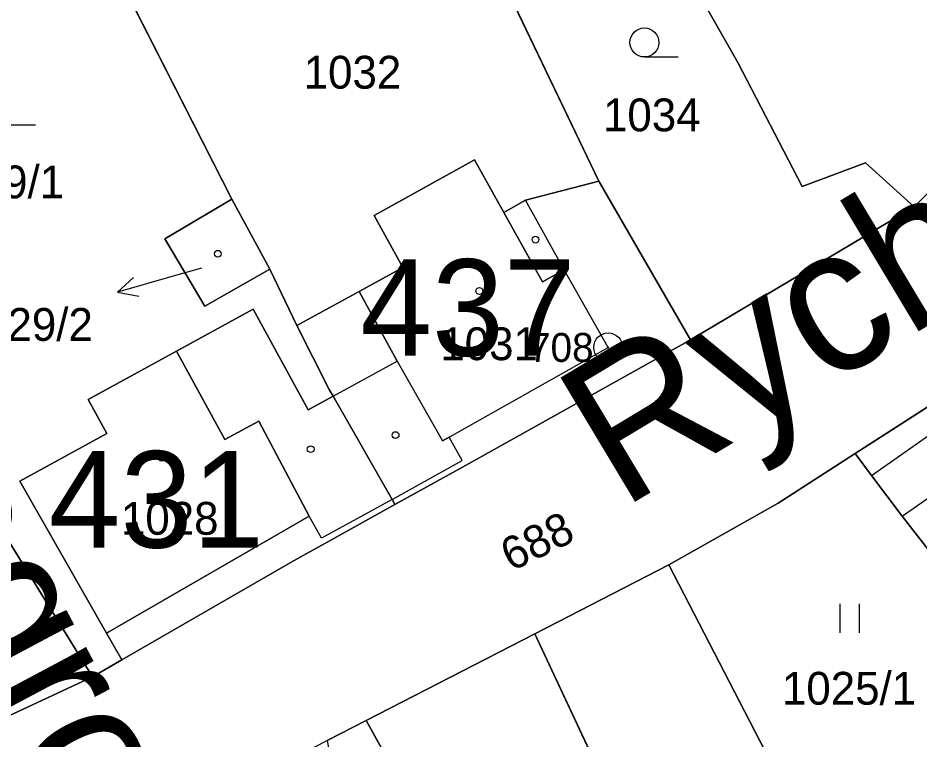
# Model space of a CAD drawing. Extents: x -689422 to -685210, y -987725 to -982160.
# Drawn here: x -686901.66 to -686854.93, y -985790.31 to -985752.93 of the extents above; entities that cross this region are included whole.
import ezdxf

# ---------------------------------------------------------------- set-up
doc = ezdxf.new("R2010")
doc.units = 0
for name, color, linetype in [('KN_Budovy', 7, 'Continuous'), ('KN_Budovy_cisla_domovni', 7, 'Continuous'), ('KN_Hranice_parcel', 7, 'Continuous'), ('KN_Hranice_parcel_vnitrni_kresba', 7, 'Continuous'), ('KN_Parcelni cisla', 7, 'Continuous'), ('KN_Parcelni cisla_sipky', 7, 'Continuous'), ('KN_Polygon parcely', 7, 'Continuous'), ('KN_Popisy_pomistni nazvy nazvy ulic', 7, 'Continuous'), ('KN_POZEMKY_OSTATNI PLOCHA', 7, 'Continuous'), ('KN_POZEMKY_TTP', 7, 'Continuous'), ('KN_POZEMKY_ZAHRADA', 7, 'Continuous'), ('KN_POZEMKY_ZASTAVENA PLOCHA', 7, 'Continuous'), ('KN_VYUZITI_13_zastavena plocha_zboreniste', 7, 'Continuous'), ('KN_VYUZITI_17_ostatni plocha_ostatni komunikace', 7, 'Continuous'), ('KN_Značky bodu BP', 7, 'Continuous'), ('KN_Značky budov', 7, 'Continuous'), ('KN_Značky kultur', 7, 'Continuous')]:
    doc.layers.add(name, color=color, linetype=linetype)

msp = doc.modelspace()

# ---------------------------------------------------------------- linework, layer by layer
at = {"layer": 'KN_Budovy'}
for points in [[(-686878.01, -985760.27), (-686883.2, -985763.16), (-686881.72, -985765.86), (-686883.99, -985767.1), (-686882.02, -985770.7), (-686879.67, -985774.83), (-686879.32, -985774.63), (-686871.08, -985769.99), (-686873.36, -985765.97), (-686874.49, -985766.6), (-686876.49, -985763)], [(-686890.58, -985762.31), (-686894.05, -985764.36), (-686891.99, -985767.85), (-686888.61, -985765.93)], [(-686886.58, -985778.73), (-686889.19, -985773.8), (-686890.95, -985774.76), (-686893.45, -985770.18), (-686898.02, -985772.69), (-686897.06, -985774.44), (-686901.57, -985776.91), (-686897.07, -985784.79)]]:
    msp.add_lwpolyline(points, close=True, dxfattribs=at)
at = {"layer": 'KN_Hranice_parcel'}
for p, q in [((-686881.34, -985741.02), (-686871.56, -985761.38)), ((-686897.75, -985748.22), (-686890.58, -985762.31)), ((-686871.56, -985761.38), (-686866.82, -985769.59)), ((-686890.58, -985762.31), (-686888.61, -985765.93)), ((-686866.82, -985769.59), (-686855.23, -985762.71)), ((-686888.61, -985765.93), (-686887.21, -985768.86)), ((-686858.28, -985775.48), (-686850.23, -985770.31)), ((-686874.89, -985784.82), (-686867.94, -985781.25)), ((-686855.41, -985805.44), (-686867.94, -985781.25)), ((-686874.89, -985784.82), (-686883.63, -985789.3)), ((-686862.17, -985811.93), (-686874.89, -985784.82)), ((-686896.28, -985786.17), (-686897.8, -985787.04)), ((-686904.78, -985790.29), (-686897.8, -985787.04)), ((-686883.63, -985789.3), (-686885.65, -985790.34))]:
    msp.add_line(p, q, dxfattribs=at)
for points in [[(-686841.58, -985746.66), (-686845.58, -985752.11), (-686850.53, -985757.99), (-686855.23, -985762.71)], [(-686855.23, -985762.71), (-686857.74, -985760.44), (-686861.03, -985761.66), (-686864.37, -985755.23), (-686866.42, -985751.61)], [(-686897.8, -985787.04), (-686903.33, -985778.12), (-686914.13, -985755.19)], [(-686871.56, -985761.38), (-686875.36, -985762.37), (-686876.49, -985763), (-686878.01, -985760.27), (-686883.2, -985763.16), (-686881.72, -985765.86), (-686883.99, -985767.1), (-686887.21, -985768.86)], [(-686888.61, -985765.93), (-686891.99, -985767.85), (-686894.05, -985764.36), (-686890.58, -985762.31)], [(-686885.34, -985772.51), (-686886.63, -985773.22), (-686889.48, -985768.01), (-686893.45, -985770.18), (-686898.02, -985772.69), (-686897.06, -985774.44), (-686901.57, -985776.91), (-686897.07, -985784.79), (-686896.28, -985786.17)], [(-686887.21, -985768.86), (-686885.53, -985772.2), (-686885.34, -985772.51)], [(-686866.82, -985769.59), (-686878.48, -985776.1), (-686882.14, -985778.13)], [(-686882.14, -985778.13), (-686882.28, -985777.86), (-686885.34, -985772.51)], [(-686867.94, -985781.25), (-686862.28, -985778.05), (-686858.28, -985775.48)], [(-686858.28, -985775.48), (-686857.43, -985776.62), (-686855.85, -985778.73), (-686854.62, -985780.3), (-686846.85, -985790.97)], [(-686882.14, -985778.13), (-686885.77, -985780.15), (-686887.36, -985781.03), (-686896.28, -985786.17)], [(-686883.63, -985789.3), (-686874.29, -985806.06), (-686880.87, -985808.52)]]:
    msp.add_lwpolyline(points, dxfattribs=at)
at = {"layer": 'KN_Hranice_parcel_vnitrni_kresba'}
for p, q in [((-686873.36, -985765.97), (-686875.36, -985762.37)), ((-686876.49, -985763), (-686874.49, -985766.6)), ((-686874.49, -985766.6), (-686873.36, -985765.97)), ((-686871.08, -985769.99), (-686873.36, -985765.97)), ((-686882.02, -985770.7), (-686883.99, -985767.1)), ((-686893.45, -985770.18), (-686890.95, -985774.76)), ((-686879.32, -985774.63), (-686871.08, -985769.99)), ((-686885.34, -985772.51), (-686882.02, -985770.7)), ((-686882.02, -985770.7), (-686879.67, -985774.83)), ((-686857.43, -985776.62), (-686849.64, -985771.15)), ((-686855.85, -985778.73), (-686848.13, -985773.3)), ((-686890.95, -985774.76), (-686889.19, -985773.8)), ((-686889.19, -985773.8), (-686886.58, -985778.73)), ((-686879.32, -985774.63), (-686879.67, -985774.83)), ((-686878.64, -985775.85), (-686879.32, -985774.63)), ((-686882.28, -985777.86), (-686878.64, -985775.85)), ((-686882.28, -985777.86), (-686885.93, -985779.86)), ((-686886.58, -985778.73), (-686897.07, -985784.79)), ((-686885.93, -985779.86), (-686886.58, -985778.73))]:
    msp.add_line(p, q, dxfattribs=at)
at = {"layer": 'KN_Parcelni cisla_sipky'}
for p, q in [((-686892.15, -985765.88), (-686893.62, -985766.3)), ((-686893.62, -985766.3), (-686896.505, -985767.127)), ((-686896.505, -985767.127), (-686895.68, -985766.37)), ((-686896.505, -985767.127), (-686895.404, -985767.332))]:
    msp.add_line(p, q, dxfattribs=at)
at = {"layer": 'KN_Polygon parcely'}
for points in [[(-686925.88, -985751.93), (-686921.36, -985759.61), (-686920.17, -985761.6), (-686918.99, -985764.72), (-686914.47, -985771.38), (-686910.71, -985777.29), (-686908.63, -985780.55), (-686905.86, -985785.5), (-686906.14, -985789.27), (-686908.25, -985792.05), (-686904.78, -985790.29), (-686897.8, -985787.04), (-686903.33, -985778.12), (-686914.13, -985755.19), (-686918.96, -985756.78), (-686924.33, -985748.4), (-686925.89, -985741.69), (-686932.09, -985726.79), (-686935.11, -985715.66), (-686935.44, -985713.09), (-686938.97, -985717.96), (-686934.78, -985729.86), (-686929.23, -985744.05), (-686928.02, -985747.13)], [(-686841.58, -985746.66), (-686864.45, -985737.36), (-686871, -985739.94), (-686867.56, -985748.72), (-686866.42, -985751.61), (-686864.37, -985755.23), (-686861.03, -985761.66), (-686857.74, -985760.44), (-686855.23, -985762.71), (-686850.53, -985757.99), (-686845.58, -985752.11)], [(-686857.74, -985760.44), (-686861.03, -985761.66), (-686864.37, -985755.23), (-686866.42, -985751.61), (-686867.56, -985748.72), (-686873.97, -985745.22), (-686877.52, -985738.38), (-686881.34, -985741.02), (-686871.56, -985761.38), (-686866.82, -985769.59), (-686855.23, -985762.71)], [(-686888.61, -985765.93), (-686887.21, -985768.86), (-686883.99, -985767.1), (-686881.72, -985765.86), (-686883.2, -985763.16), (-686878.01, -985760.27), (-686876.49, -985763), (-686875.36, -985762.37), (-686871.56, -985761.38), (-686881.34, -985741.02), (-686897.75, -985748.22), (-686890.58, -985762.31)], [(-686888.61, -985765.93), (-686891.99, -985767.85), (-686894.05, -985764.36), (-686890.58, -985762.31), (-686897.75, -985748.22), (-686903.26, -985750.56), (-686914.13, -985755.19), (-686903.33, -985778.12), (-686897.8, -985787.04), (-686896.28, -985786.17), (-686897.07, -985784.79), (-686901.57, -985776.91), (-686897.06, -985774.44), (-686898.02, -985772.69), (-686893.45, -985770.18), (-686889.48, -985768.01), (-686886.63, -985773.22), (-686885.34, -985772.51), (-686885.53, -985772.2), (-686887.21, -985768.86)], [(-686887.21, -985768.86), (-686885.53, -985772.2), (-686885.34, -985772.51), (-686882.28, -985777.86), (-686882.14, -985778.13), (-686878.48, -985776.1), (-686866.82, -985769.59), (-686871.56, -985761.38), (-686875.36, -985762.37), (-686876.49, -985763), (-686878.01, -985760.27), (-686883.2, -985763.16), (-686881.72, -985765.86), (-686883.99, -985767.1)], [(-686888.61, -985765.93), (-686890.58, -985762.31), (-686894.05, -985764.36), (-686891.99, -985767.85)], [(-686882.28, -985777.86), (-686885.34, -985772.51), (-686886.63, -985773.22), (-686889.48, -985768.01), (-686893.45, -985770.18), (-686898.02, -985772.69), (-686897.06, -985774.44), (-686901.57, -985776.91), (-686897.07, -985784.79), (-686896.28, -985786.17), (-686887.36, -985781.03), (-686885.77, -985780.15), (-686882.14, -985778.13)], [(-686843.84, -985779.41), (-686848.13, -985773.3), (-686849.64, -985771.15), (-686850.23, -985770.31), (-686858.28, -985775.48), (-686857.43, -985776.62), (-686855.85, -985778.73), (-686854.62, -985780.3), (-686846.85, -985790.97), (-686840.79, -985786.5), (-686837.19, -985783.85), (-686839.79, -985780.32), (-686841.7, -985777.74)], [(-686853.66, -985796.92), (-686848.29, -985793.68), (-686846.85, -985790.97), (-686854.62, -985780.3), (-686855.85, -985778.73), (-686857.43, -985776.62), (-686858.28, -985775.48), (-686862.28, -985778.05), (-686867.94, -985781.25), (-686855.41, -985805.44), (-686850.44, -985802.3), (-686845.35, -985798.62), (-686846.11, -985797.37), (-686851.48, -985800.56)], [(-686855.41, -985805.44), (-686867.94, -985781.25), (-686874.89, -985784.82), (-686862.17, -985811.93)], [(-686883.63, -985789.3), (-686874.29, -985806.06), (-686880.87, -985808.52), (-686895.01, -985813.81), (-686889.69, -985825.31), (-686886.85, -985831.81), (-686861.37, -985829.36), (-686862.17, -985811.93), (-686874.89, -985784.82)], [(-686883.63, -985789.3), (-686885.65, -985790.34), (-686885, -985793.87), (-686884.14, -985796.91), (-686883.5, -985799.17), (-686888.58, -985800.8), (-686886.4, -985807.46), (-686881.57, -985806.02), (-686880.87, -985808.52), (-686874.29, -985806.06)]]:
    msp.add_lwpolyline(points, close=True, dxfattribs=at)
for points in [[(-686902.66, -985799.07), (-686885.65, -985790.34), (-686883.63, -985789.3), (-686874.89, -985784.82), (-686867.94, -985781.25), (-686862.28, -985778.05), (-686858.28, -985775.48), (-686850.23, -985770.31), (-686844.88, -985766.87), (-686842.36, -985765.12), (-686836.17, -985759.48), (-686833.84, -985755.6), (-686829.89, -985748.46)], [(-686845.58, -985752.11), (-686850.53, -985757.99), (-686855.23, -985762.71), (-686866.82, -985769.59), (-686878.48, -985776.1), (-686882.14, -985778.13), (-686885.77, -985780.15), (-686887.36, -985781.03), (-686896.28, -985786.17), (-686897.8, -985787.04), (-686904.78, -985790.29)]]:
    msp.add_lwpolyline(points, dxfattribs=at)
at = {"layer": 'KN_POZEMKY_OSTATNI PLOCHA'}
for p, q in [((-686855.23, -985762.71), (-686850.53, -985757.99)), ((-686866.82, -985769.59), (-686855.23, -985762.71)), ((-686878.48, -985776.1), (-686866.82, -985769.59)), ((-686850.23, -985770.31), (-686858.28, -985775.48)), ((-686858.28, -985775.48), (-686862.28, -985778.05)), ((-686882.14, -985778.13), (-686878.48, -985776.1)), ((-686903.33, -985778.12), (-686897.8, -985787.04)), ((-686885.77, -985780.15), (-686882.14, -985778.13)), ((-686862.28, -985778.05), (-686867.94, -985781.25)), ((-686887.36, -985781.03), (-686885.77, -985780.15)), ((-686896.28, -985786.17), (-686887.36, -985781.03)), ((-686867.94, -985781.25), (-686874.89, -985784.82)), ((-686874.89, -985784.82), (-686883.63, -985789.3)), ((-686897.8, -985787.04), (-686896.28, -985786.17)), ((-686897.8, -985787.04), (-686904.78, -985790.29)), ((-686904.78, -985790.29), (-686897.8, -985787.04)), ((-686883.63, -985789.3), (-686885.65, -985790.34))]:
    msp.add_line(p, q, dxfattribs=at)
at = {"layer": 'KN_POZEMKY_TTP'}
for p, q in [((-686862.28, -985778.05), (-686858.28, -985775.48)), ((-686858.28, -985775.48), (-686857.43, -985776.62)), ((-686857.43, -985776.62), (-686855.85, -985778.73)), ((-686867.94, -985781.25), (-686862.28, -985778.05)), ((-686855.85, -985778.73), (-686854.62, -985780.3)), ((-686855.41, -985805.44), (-686867.94, -985781.25)), ((-686883.63, -985789.3), (-686874.89, -985784.82)), ((-686874.89, -985784.82), (-686862.17, -985811.93)), ((-686874.29, -985806.06), (-686883.63, -985789.3))]:
    msp.add_line(p, q, dxfattribs=at)
at = {"layer": 'KN_POZEMKY_ZAHRADA'}
for p, q in [((-686881.34, -985741.02), (-686871.56, -985761.38)), ((-686871.56, -985761.38), (-686881.34, -985741.02)), ((-686890.58, -985762.31), (-686897.75, -985748.22)), ((-686897.75, -985748.22), (-686890.58, -985762.31)), ((-686866.42, -985751.61), (-686864.37, -985755.23)), ((-686864.37, -985755.23), (-686861.03, -985761.66)), ((-686878.01, -985760.27), (-686883.2, -985763.16)), ((-686876.49, -985763), (-686878.01, -985760.27)), ((-686861.03, -985761.66), (-686857.74, -985760.44)), ((-686857.74, -985760.44), (-686855.23, -985762.71)), ((-686871.56, -985761.38), (-686875.36, -985762.37)), ((-686866.82, -985769.59), (-686871.56, -985761.38)), ((-686890.58, -985762.31), (-686894.05, -985764.36)), ((-686888.61, -985765.93), (-686890.58, -985762.31)), ((-686875.36, -985762.37), (-686876.49, -985763)), ((-686855.23, -985762.71), (-686866.82, -985769.59)), ((-686883.2, -985763.16), (-686881.72, -985765.86)), ((-686894.05, -985764.36), (-686891.99, -985767.85)), ((-686891.99, -985767.85), (-686888.61, -985765.93)), ((-686887.21, -985768.86), (-686888.61, -985765.93)), ((-686888.61, -985765.93), (-686887.21, -985768.86)), ((-686881.72, -985765.86), (-686883.99, -985767.1)), ((-686883.99, -985767.1), (-686887.21, -985768.86)), ((-686889.48, -985768.01), (-686893.45, -985770.18)), ((-686886.63, -985773.22), (-686889.48, -985768.01)), ((-686887.21, -985768.86), (-686885.53, -985772.2)), ((-686893.45, -985770.18), (-686898.02, -985772.69)), ((-686885.53, -985772.2), (-686885.34, -985772.51)), ((-686898.02, -985772.69), (-686897.06, -985774.44)), ((-686885.34, -985772.51), (-686886.63, -985773.22)), ((-686897.06, -985774.44), (-686901.57, -985776.91)), ((-686901.57, -985776.91), (-686897.07, -985784.79)), ((-686897.8, -985787.04), (-686903.33, -985778.12)), ((-686897.07, -985784.79), (-686896.28, -985786.17)), ((-686896.28, -985786.17), (-686897.8, -985787.04))]:
    msp.add_line(p, q, dxfattribs=at)
at = {"layer": 'KN_POZEMKY_ZASTAVENA PLOCHA'}
for p, q in [((-686864.37, -985755.23), (-686866.42, -985751.61)), ((-686861.03, -985761.66), (-686864.37, -985755.23)), ((-686850.53, -985757.99), (-686855.23, -985762.71)), ((-686883.2, -985763.16), (-686878.01, -985760.27)), ((-686878.01, -985760.27), (-686876.49, -985763)), ((-686857.74, -985760.44), (-686861.03, -985761.66)), ((-686855.23, -985762.71), (-686857.74, -985760.44)), ((-686875.36, -985762.37), (-686871.56, -985761.38)), ((-686871.56, -985761.38), (-686866.82, -985769.59)), ((-686894.05, -985764.36), (-686890.58, -985762.31)), ((-686890.58, -985762.31), (-686888.61, -985765.93)), ((-686876.49, -985763), (-686875.36, -985762.37)), ((-686881.72, -985765.86), (-686883.2, -985763.16)), ((-686891.99, -985767.85), (-686894.05, -985764.36)), ((-686888.61, -985765.93), (-686891.99, -985767.85)), ((-686883.99, -985767.1), (-686881.72, -985765.86)), ((-686887.21, -985768.86), (-686883.99, -985767.1)), ((-686893.45, -985770.18), (-686889.48, -985768.01)), ((-686889.48, -985768.01), (-686886.63, -985773.22)), ((-686885.53, -985772.2), (-686887.21, -985768.86)), ((-686866.82, -985769.59), (-686878.48, -985776.1)), ((-686898.02, -985772.69), (-686893.45, -985770.18)), ((-686858.28, -985775.48), (-686850.23, -985770.31)), ((-686885.34, -985772.51), (-686885.53, -985772.2)), ((-686897.06, -985774.44), (-686898.02, -985772.69)), ((-686886.63, -985773.22), (-686885.34, -985772.51)), ((-686882.28, -985777.86), (-686885.34, -985772.51)), ((-686885.34, -985772.51), (-686882.28, -985777.86)), ((-686901.57, -985776.91), (-686897.06, -985774.44)), ((-686857.43, -985776.62), (-686858.28, -985775.48)), ((-686878.48, -985776.1), (-686882.14, -985778.13)), ((-686897.07, -985784.79), (-686901.57, -985776.91)), ((-686855.85, -985778.73), (-686857.43, -985776.62)), ((-686882.14, -985778.13), (-686885.77, -985780.15)), ((-686882.14, -985778.13), (-686882.28, -985777.86)), ((-686882.28, -985777.86), (-686882.14, -985778.13)), ((-686854.62, -985780.3), (-686855.85, -985778.73)), ((-686885.77, -985780.15), (-686887.36, -985781.03)), ((-686887.36, -985781.03), (-686896.28, -985786.17)), ((-686874.89, -985784.82), (-686867.94, -985781.25)), ((-686867.94, -985781.25), (-686855.41, -985805.44)), ((-686896.28, -985786.17), (-686897.07, -985784.79)), ((-686862.17, -985811.93), (-686874.89, -985784.82)), ((-686885.65, -985790.34), (-686883.63, -985789.3)), ((-686883.63, -985789.3), (-686874.29, -985806.06))]:
    msp.add_line(p, q, dxfattribs=at)
at = {"layer": 'KN_VYUZITI_13_zastavena plocha_zboreniste'}
for p, q in [((-686874.89, -985784.82), (-686867.94, -985781.25)), ((-686867.94, -985781.25), (-686855.41, -985805.44)), ((-686862.17, -985811.93), (-686874.89, -985784.82))]:
    msp.add_line(p, q, dxfattribs=at)
at = {"layer": 'KN_VYUZITI_17_ostatni plocha_ostatni komunikace'}
for p, q in [((-686855.23, -985762.71), (-686850.53, -985757.99)), ((-686866.82, -985769.59), (-686855.23, -985762.71)), ((-686878.48, -985776.1), (-686866.82, -985769.59)), ((-686850.23, -985770.31), (-686858.28, -985775.48)), ((-686858.28, -985775.48), (-686862.28, -985778.05)), ((-686882.14, -985778.13), (-686878.48, -985776.1)), ((-686903.33, -985778.12), (-686897.8, -985787.04)), ((-686885.77, -985780.15), (-686882.14, -985778.13)), ((-686862.28, -985778.05), (-686867.94, -985781.25)), ((-686887.36, -985781.03), (-686885.77, -985780.15)), ((-686896.28, -985786.17), (-686887.36, -985781.03)), ((-686867.94, -985781.25), (-686874.89, -985784.82)), ((-686874.89, -985784.82), (-686883.63, -985789.3)), ((-686897.8, -985787.04), (-686896.28, -985786.17)), ((-686897.8, -985787.04), (-686904.78, -985790.29)), ((-686904.78, -985790.29), (-686897.8, -985787.04)), ((-686883.63, -985789.3), (-686885.65, -985790.34))]:
    msp.add_line(p, q, dxfattribs=at)
at = {"layer": 'KN_Značky bodu BP'}
for radius in [0.75, 0.03]:
    msp.add_circle((-686871.08, -985769.99), radius, dxfattribs=at)
at = {"layer": 'KN_Značky budov'}
for centre in [(-686874.847, -985764.409), (-686891.307, -985765.139), (-686877.757, -985767.069), (-686882.097, -985774.529), (-686886.497, -985775.259), (-686894.227, -985775.699)]:
    msp.add_circle(centre, 0.175, dxfattribs=at)
at = {"layer": 'KN_Značky kultur'}
for p, q in [((-686869.203, -985754.95), (-686867.453, -985754.95)), ((-686902.503, -985758.47), (-686900.753, -985758.47)), ((-686859.061, -985784.76), (-686859.061, -985783.26)), ((-686858.06, -985784.76), (-686858.06, -985783.26))]:
    msp.add_line(p, q, dxfattribs=at)
msp.add_circle((-686869.203, -985754.2), 0.75, dxfattribs=at)

# ---------------------------------------------------------------- texts
at = {"layer": 'KN_Budovy_cisla_domovni'}
for s, p in [('437', (-686883.929, -985770.424)), ('431', (-686900.065, -985780.359))]:
    msp.add_text(s, height=5, dxfattribs=at).set_placement(p)
at = {"layer": 'KN_Parcelni cisla'}
for s, p in [('1032', (-686886.86, -985756.59)), ('1034', (-686871.35, -985758.8)), ('1029/1', (-686906.227, -985762.27)), ('1029/2', (-686904.737, -985769.65)), ('1031', (-686879.78, -985770.65)), ('1028', (-686896.33, -985779.69)), ('1025/1', (-686862.077, -985788.49))]:
    msp.add_text(s, height=1.7, dxfattribs=at).set_placement(p)
msp.add_text('688', height=1.7, rotation=26, dxfattribs=at).set_placement((-686876.107, -985781.613))
at = {"layer": 'KN_Popisy_pomistni nazvy nazvy ulic'}
for s, rotation, p in [('Rychnovská', 31, (-686870.392, -985778.408)), ('Riegrova', 298, (-686913.22, -985769.399))]:
    msp.add_text(s, height=7.5, rotation=rotation, dxfattribs=at).set_placement(p)
at = {"layer": 'KN_Značky bodu BP'}
msp.add_text('708', height=1.5, dxfattribs=at).set_placement((-686875.183, -985770.74))

doc.saveas('drawing.dxf')
